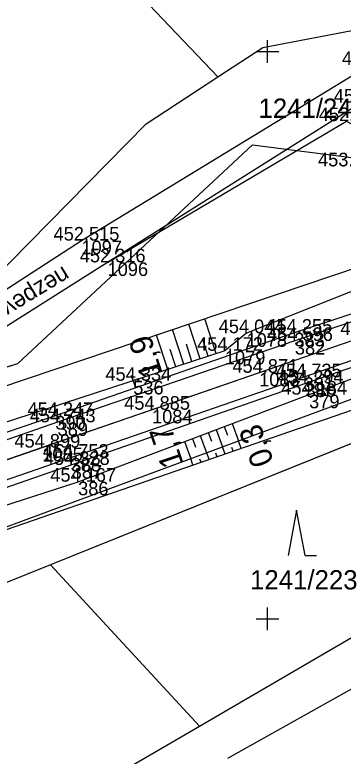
# Model space of a CAD drawing. Extents: x -776734 to -748832, y -1118122 to -976986.
# Drawn here: x -751572.3 to -751543.3, y -1114862.1 to -1114796.8 of the extents above; entities that cross this region are included whole.
import ezdxf

# ---------------------------------------------------------------- set-up
doc = ezdxf.new("R2010")
doc.units = 0
for name, color, linetype in [('KM_Hranice parcel', 7, 'Continuous'), ('KM_Parcelní čísla', 7, 'Continuous'), ('KM_Značky kultur', 7, 'Continuous'), ('Level 61 Křížky', 7, 'Continuous'), ('OSA', 7, 'Continuous'), ('SŽG Vrstva 1', 7, 'Continuous'), ('SŽG Vrstva 4', 7, 'Continuous'), ('SŽG Vrstva 48', 7, 'Continuous'), ('SŽG Vrstva 49', 7, 'Continuous'), ('SŽG Vrstva 51', 7, 'Continuous'), ('SŽG Vrstva 53', 7, 'Continuous'), ('SŽG Vrstva 60', 7, 'Continuous'), ('SŽG Vrstva 61', 7, 'Continuous'), ('SŽG Vrstva 7', 7, 'Continuous')]:
    doc.layers.add(name, color=color, linetype=linetype)

msp = doc.modelspace()

# ---------------------------------------------------------------- linework, layer by layer
at = {"layer": 'KM_Hranice parcel'}
for p, q in [((-751554.36, -1114802.22), (-751575.82, -1114779.78)), ((-751596.62, -1114835), (-751572.02, -1114827.5)), ((-751530.17, -1114829.56), (-751569.13, -1114845.24)), ((-751555.98, -1114859.47), (-751569.13, -1114845.24)), ((-751594.4, -1114881.65), (-751555.98, -1114859.47))]:
    msp.add_line(p, q, dxfattribs=at)
for points in [[(-751554.36, -1114802.22), (-751550.41, -1114799.64), (-751537.48, -1114797.19), (-751526.51, -1114811.39)], [(-751583.25, -1114826.36), (-751577.85, -1114823.81), (-751560.69, -1114806.38), (-751554.36, -1114802.22)], [(-751572.02, -1114827.5), (-751551.31, -1114808.23), (-751526.51, -1114811.39)], [(-751555.98, -1114859.47), (-751531.73, -1114845.35), (-751529.04, -1114833.58), (-751530.17, -1114829.56)], [(-751569.13, -1114845.24), (-751609.21, -1114861.38), (-751611.28, -1114862.12)], [(-751517.79, -1114846.24), (-751513.32, -1114854.49), (-751507.1, -1114859.18), (-751498.89, -1114865.53), (-751499.66, -1114868.86), (-751509.24, -1114862.39), (-751516.07, -1114856.48), (-751524.6, -1114849.16), (-751529.26, -1114848.74), (-751553.51, -1114862.32)]]:
    msp.add_lwpolyline(points, dxfattribs=at)
at = {"layer": 'KM_Značky kultur'}
for p, q in [((-751547.43, -1114840.42), (-751548.18, -1114844.42)), ((-751546.68, -1114844.42), (-751547.43, -1114840.42)), ((-751546.68, -1114844.42), (-751545.684, -1114844.42))]:
    msp.add_line(p, q, dxfattribs=at)
at = {"layer": 'Level 61 Křížky'}
for p, q in [((-751550, -1114800), (-751550, -1114799)), ((-751551, -1114800), (-751549, -1114800)), ((-751550, -1114801), (-751550, -1114800)), ((-751550, -1114850), (-751550, -1114849)), ((-751551, -1114850), (-751549, -1114850)), ((-751550, -1114851), (-751550, -1114850))]:
    msp.add_line(p, q, dxfattribs=at)
at = {"layer": 'OSA'}
msp.add_line((-751305.6868, -1114743.777), (-751648.6661, -1114862.1099), dxfattribs=at)
at = {"layer": 'SŽG Vrstva 1'}
msp.add_lwpolyline([(-751493.406, -1114808.538), (-751502.885, -1114811.809), (-751512.358, -1114815.079), (-751523.744, -1114819.014), (-751530.663, -1114821.401), (-751541.116, -1114825.002), (-751550.726, -1114828.317), (-751560.172, -1114831.578), (-751569.853, -1114834.918), (-751579.125, -1114838.113), (-751588.602, -1114841.381)], dxfattribs=at)
at = {"layer": 'SŽG Vrstva 4'}
for points in [[(-751531.222, -1114820.049), (-751532.411, -1114819.814), (-751547.631, -1114824.789), (-751568.7, -1114832.128), (-751588.868, -1114838.968)], [(-751531.222, -1114820.049), (-751547.578, -1114825.515), (-751568.497, -1114832.683), (-751588.528, -1114839.629)], [(-751529.854, -1114822.836), (-751546.799, -1114828.717), (-751567.35, -1114835.812), (-751587.5, -1114842.776)], [(-751529.854, -1114822.836), (-751530.62, -1114823.702), (-751546.636, -1114829.261), (-751567.254, -1114836.441), (-751587.282, -1114843.385)]]:
    msp.add_lwpolyline(points, dxfattribs=at)
at = {"layer": 'SŽG Vrstva 48'}
for p, q in [((-751554.511, -1114826.632), (-751555.515, -1114823.554)), ((-751555.936, -1114827.098), (-751556.937, -1114824.034)), ((-751557.362, -1114827.563), (-751558.358, -1114824.513)), ((-751558.788, -1114828.028), (-751559.779, -1114824.992)), ((-751555.224, -1114826.865), (-751555.725, -1114825.329)), ((-751556.649, -1114827.33), (-751557.148, -1114825.802)), ((-751558.075, -1114827.796), (-751558.572, -1114826.274)), ((-751554.5128, -1114833.3307), (-751553.9506, -1114834.8499)), ((-751553.811, -1114833.0662), (-751553.5291, -1114833.8279)), ((-751553.1091, -1114832.8017), (-751552.5438, -1114834.3293)), ((-751555.9165, -1114833.8597), (-751555.3574, -1114835.3705)), ((-751555.2146, -1114833.5952), (-751554.9343, -1114834.3527)), ((-751557.3201, -1114834.3886), (-751556.7641, -1114835.8911)), ((-751556.6183, -1114834.1241), (-751556.3395, -1114834.8775)), ((-751552.309, -1114834.99), (-751552.538, -1114834.327)), ((-751553.727, -1114835.48), (-751553.945, -1114834.848)), ((-751553.018, -1114835.235), (-751553.13, -1114834.911)), ((-751556.563, -1114836.459), (-751556.759, -1114835.889)), ((-751555.854, -1114836.214), (-751555.955, -1114835.921)), ((-751555.145, -1114835.969), (-751555.352, -1114835.369)), ((-751554.436, -1114835.725), (-751554.542, -1114835.416))]:
    msp.add_line(p, q, dxfattribs=at)
at = {"layer": 'SŽG Vrstva 49'}
msp.add_line((-751534.993, -1114829.012), (-751582.438, -1114845.392), dxfattribs=at)
for points in [[(-751535.601, -1114808.255), (-751541.69, -1114804.508), (-751564.092, -1114818.587)], [(-751564.092, -1114818.587), (-751543.018, -1114806.139), (-751536.934, -1114809.473), (-751533.922, -1114815.785), (-751539.386, -1114818.117), (-751585.925, -1114833.806), (-751595.742, -1114835.716)], [(-751535.601, -1114808.255), (-751531.347, -1114816.521), (-751539.042, -1114819.748), (-751551.843, -1114824.829), (-751553.747, -1114826.383), (-751585.03, -1114836.593)], [(-751586.983, -1114844.483), (-751566.691, -1114837.92), (-751546.322, -1114830.244), (-751529.778, -1114824.115), (-751528.71, -1114826.495)], [(-751535.416, -1114827.991), (-751582.438, -1114845.392)]]:
    msp.add_lwpolyline(points, dxfattribs=at)
at = {"layer": 'SŽG Vrstva 51'}
msp.add_lwpolyline([(-751609.483, -1114825.691), (-751605.933, -1114829.205), (-751594.773, -1114830.558), (-751581.97, -1114826.747), (-751566.399, -1114816.669), (-751540.967, -1114801.189), (-751532.595, -1114806.752), (-751528.368, -1114813.336), (-751525.848, -1114818.694), (-751529.358, -1114819.936), (-751530.249, -1114815.352), (-751535.601, -1114808.255), (-751541.69, -1114804.508), (-751564.092, -1114818.587), (-751580.945, -1114829.238), (-751594.664, -1114833.383), (-751607.051, -1114832.427), (-751612.458, -1114827.357)], dxfattribs=at)
at = {"layer": 'SŽG Vrstva 53'}
for points in [[(-751615.07, -1114840.52), (-751596.62, -1114835), (-751572.02, -1114827.5), (-751551.31, -1114808.23), (-751526.51, -1114811.39), (-751501.68, -1114801.88), (-751460.63, -1114785.23), (-751418.82, -1114768.72), (-751390.21, -1114757.9), (-751377.2, -1114753.63), (-751337.18, -1114740.99), (-751293.44, -1114727.24), (-751276.39, -1114722.19), (-751236.9, -1114707.02), (-751193.03, -1114664.28), (-751178.42, -1114675.26), (-751174.34, -1114678.03), (-751162.9, -1114674.22), (-751118.39, -1114659.47), (-751098.21, -1114652.66), (-751091.59, -1114651.24)], [(-751364.44, -1114782.53), (-751398.43, -1114791.82), (-751443.69, -1114804.18), (-751468.72, -1114811.03), (-751492.77, -1114816.96), (-751522.38, -1114824.27), (-751521.19, -1114833.04), (-751530.17, -1114829.56), (-751569.13, -1114845.24), (-751609.21, -1114861.38)]]:
    msp.add_lwpolyline(points, dxfattribs=at)
at = {"layer": 'SŽG Vrstva 60'}
for p, q in [((-751566.399, -1114816.669), (-751566.399, -1114816.669)), ((-751564.092, -1114818.587), (-751564.092, -1114818.587)), ((-751551.843, -1114824.829), (-751551.843, -1114824.829)), ((-751547.631, -1114824.789), (-751547.631, -1114824.789)), ((-751547.578, -1114825.515), (-751547.578, -1114825.515)), ((-751553.747, -1114826.383), (-751553.747, -1114826.383)), ((-751550.726, -1114828.317), (-751550.726, -1114828.317)), ((-751546.799, -1114828.717), (-751546.799, -1114828.717)), ((-751561.833, -1114829.027), (-751561.833, -1114829.027)), ((-751546.636, -1114829.261), (-751546.636, -1114829.261)), ((-751546.322, -1114830.244), (-751546.322, -1114830.244)), ((-751560.172, -1114831.578), (-751560.172, -1114831.578)), ((-751568.7, -1114832.128), (-751568.7, -1114832.128)), ((-751568.497, -1114832.683), (-751568.497, -1114832.683)), ((-751569.853, -1114834.918), (-751569.853, -1114834.918)), ((-751567.35, -1114835.812), (-751567.35, -1114835.812)), ((-751567.254, -1114836.441), (-751567.254, -1114836.441)), ((-751566.691, -1114837.92), (-751566.691, -1114837.92))]:
    msp.add_line(p, q, dxfattribs=at)
at = {"layer": 'SŽG Vrstva 7'}
for p, q in [((-751561.6699, -1114829.4997), (-751561.9961, -1114828.5543)), ((-751561.3603, -1114828.8639), (-751562.3057, -1114829.1901))]:
    msp.add_line(p, q, dxfattribs=at)

# ---------------------------------------------------------------- texts
at = {"layer": 'KM_Parcelní čísla'}
for s, p in [('1241/246', (-751550.785, -1114805.85)), ('1241/223', (-751551.53, -1114847.42))]:
    msp.add_text(s, height=1.7, dxfattribs=at).set_placement(p)
at = {"layer": 'SŽG Vrstva 48'}
for s, rotation, p in [('1,9', 108.075406, (-751559.221, -1114828.364)), ('0,3', 110.307539, (-751549.402, -1114836.169)), ('1,7', 108.471759, (-751557.377, -1114836.323))]:
    msp.add_text(s, height=2, rotation=rotation, dxfattribs=at).set_placement(p)
at = {"layer": 'SŽG Vrstva 51'}
msp.add_text('nezpevn.', height=1.5, rotation=211.328121, dxfattribs=at).set_placement((-751567.985, -1114818.875))
at = {"layer": 'SŽG Vrstva 60'}
for s, p in [('1097', (-751566.399, -1114817.869)), ('1096', (-751564.092, -1114819.787)), ('1078', (-751551.843, -1114826.029)), ('383', (-751547.631, -1114825.989)), ('382', (-751547.578, -1114826.715)), ('1079', (-751553.747, -1114827.583)), ('1083', (-751550.726, -1114829.517)), ('381', (-751546.799, -1114829.917)), ('536', (-751561.833, -1114830.227)), ('380', (-751546.636, -1114830.461)), ('379', (-751546.322, -1114831.444)), ('1084', (-751560.172, -1114832.778)), ('390', (-751568.7, -1114833.328)), ('389', (-751568.497, -1114833.883)), ('1085', (-751569.853, -1114836.118)), ('388', (-751567.35, -1114837.012)), ('387', (-751567.254, -1114837.641)), ('386', (-751566.691, -1114839.12))]:
    msp.add_text(s, height=1.2, dxfattribs=at).set_placement(p)
at = {"layer": 'SŽG Vrstva 61'}
for s, p in [('453.865', (-751543.4231, -1114801.189)), ('453.793', (-751544.1419, -1114804.508)), ('452.594', (-751545.469, -1114806.139)), ('453.155', (-751545.5351, -1114810.126)), ('452.515', (-751568.8551, -1114816.669)), ('452.316', (-751566.5439, -1114818.587)), ('454.255', (-751550.0871, -1114824.789)), ('454.044', (-751554.294, -1114824.829)), ('454.856', (-751543.5679, -1114825.002)), ('454.596', (-751550.0299, -1114825.515)), ('454.172', (-751556.1952, -1114826.383)), ('454.871', (-751553.0834, -1114828.317)), ('454.735', (-751549.2551, -1114828.717)), ('454.334', (-751564.284, -1114829.027)), ('454.294', (-751549.087, -1114829.261)), ('454.184', (-751548.773, -1114830.244)), ('454.885', (-751562.6281, -1114831.578)), ('454.247', (-751571.1519, -1114832.128)), ('454.743', (-751570.9489, -1114832.683)), ('454.899', (-751572.3067, -1114834.918)), ('454.753', (-751569.8019, -1114835.812)), ('454.328', (-751569.7077, -1114836.441)), ('454.167', (-751569.1429, -1114837.92))]:
    msp.add_text(s, height=1.2, dxfattribs=at).set_placement(p)

doc.saveas('drawing.dxf')
